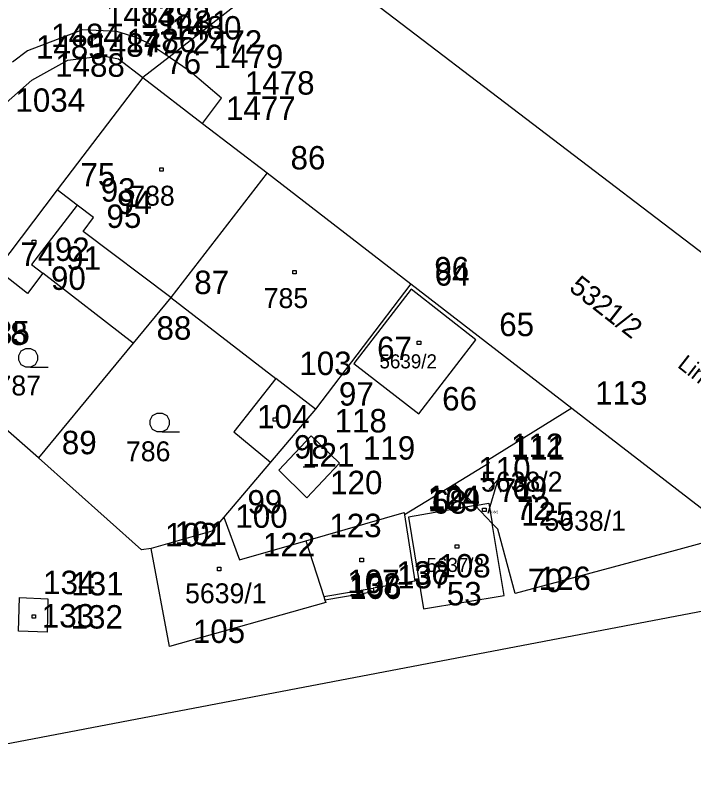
# Model space of a CAD drawing. Extents: x -822293 to -820259, y -1071573 to -1068794.
# Drawn here: x -821430.1 to -821372.2, y -1070110.6 to -1070045.9 of the extents above; entities that cross this region are included whole.
import ezdxf

# ---------------------------------------------------------------- set-up
doc = ezdxf.new("R2010")
doc.units = 0
for name, color, linetype in [('Vrstva 10', 7, 'Continuous'), ('Vrstva 11', 7, 'Continuous'), ('Vrstva 15', 7, 'Continuous'), ('Vrstva 2', 7, 'Continuous'), ('Vrstva 3', 7, 'Continuous'), ('Vrstva 5', 7, 'Continuous'), ('Vrstva 6', 7, 'Continuous'), ('Vrstva 7', 7, 'Continuous'), ('Vrstva 8', 7, 'Continuous'), ('Vrstva 9', 7, 'Continuous')]:
    doc.layers.add(name, color=color, linetype=linetype)

# ---------------------------------------------------------------- blocks, each defined once
blk = doc.blocks.new('Z304')
at = {"layer": 'Vrstva 2'}
for p, q in [((-60, 60), (-20, 80)), ((-20, 80), (20, 80)), ((20, 80), (60, 60)), ((-80, 20), (-60, 60)), ((-80, -20), (-80, 20)), ((60, 60), (80, 20)), ((80, 20), (80, -20)), ((-60, -60), (-80, -20)), ((-20, -80), (-60, -60)), ((60, -60), (20, -80)), ((80, -20), (60, -60)), ((20, -80), (-20, -80)), ((20, -80), (170, -80))]:
    blk.add_line(p, q, dxfattribs=at)
blk = doc.blocks.new('Z61')
at = {"layer": 'Vrstva 2'}
for p, q in [((0, 300), (-50, 200)), ((0, 0), (0, 300)), ((0, 300), (50, 200))]:
    blk.add_line(p, q, dxfattribs=at)
blk = doc.blocks.new('Z402')
at = {"layer": 'Vrstva 2'}
for p, q in [((-10, 10), (20, 10)), ((-10, -20), (-10, 10)), ((20, 10), (20, -20)), ((20, -20), (-10, -20))]:
    blk.add_line(p, q, dxfattribs=at)
blk = doc.blocks.new('Z403')
at = {"layer": 'Vrstva 2'}
blk.add_line((-50, 0), (50, 0), dxfattribs=at)

msp = doc.modelspace()

# ---------------------------------------------------------------- linework, layer by layer
at = {"layer": 'Vrstva 2'}
for p, q in [((-821407.66, -1070042.21), (-821416.96, -1070049.45)), ((-821401.77, -1070043.03), (-821361.25, -1070073.95)), ((-821416.96, -1070049.45), (-821419.2, -1070051.19)), ((-821419.2, -1070051.19), (-821426.52, -1070060.78)), ((-821419.2, -1070051.19), (-821414.1, -1070055.1)), ((-821414.1, -1070055.1), (-821408.59, -1070059.33)), ((-821408.59, -1070059.33), (-821416.81, -1070069.97)), ((-821408.59, -1070059.33), (-821396.32, -1070068.8)), ((-821426.52, -1070060.78), (-821431.65, -1070067.56)), ((-821429.04, -1070069.61), (-821431.65, -1070067.56)), ((-821427.74, -1070067.89), (-821429.04, -1070069.61)), ((-821420.03, -1070073.86), (-821427.74, -1070067.89)), ((-821396.32, -1070068.8), (-821404.46, -1070079.49)), ((-821396.29, -1070069.25), (-821401.2, -1070075.6)), ((-821396.32, -1070068.8), (-821382.59, -1070079.41)), ((-821390.78, -1070073.56), (-821396.29, -1070069.25)), ((-821416.81, -1070069.97), (-821420.03, -1070073.86)), ((-821416.81, -1070069.97), (-821407.84, -1070076.88)), ((-821395.65, -1070079.9), (-821390.78, -1070073.56)), ((-821420.03, -1070073.86), (-821428.11, -1070083.64)), ((-821428.11, -1070083.64), (-821437.38, -1070075.52)), ((-821401.2, -1070075.6), (-821395.65, -1070079.9)), ((-821407.84, -1070076.88), (-821411.44, -1070081.43)), ((-821404.46, -1070079.49), (-821408.29, -1070084.01)), ((-821382.59, -1070079.41), (-821389.77, -1070083.88)), ((-821382.59, -1070079.41), (-821368.64, -1070090.17)), ((-821411.44, -1070081.43), (-821408.29, -1070084.01)), ((-821419.3, -1070091.5), (-821428.11, -1070083.64)), ((-821408.29, -1070084.01), (-821412.27, -1070088.7)), ((-821389.64, -1070084.09), (-821392.56, -1070085.88)), ((-821389.77, -1070083.88), (-821389.64, -1070084.09)), ((-821392.56, -1070085.88), (-821396.86, -1070088.51)), ((-821390.82, -1070087.72), (-821392.56, -1070085.88)), ((-821390.82, -1070087.72), (-821396.53, -1070088.71)), ((-821390.82, -1070087.72), (-821389.66, -1070087.52)), ((-821389.37, -1070089.24), (-821390.82, -1070087.72)), ((-821389.66, -1070087.52), (-821389.37, -1070089.24)), ((-821412.27, -1070088.7), (-821413.3, -1070089.92)), ((-821396.86, -1070088.51), (-821395.97, -1070094.16)), ((-821396.53, -1070088.71), (-821395.25, -1070096.54)), ((-821388.35, -1070095.41), (-821389.37, -1070089.24)), ((-821388.9, -1070089.74), (-821389.37, -1070089.24)), ((-821413.3, -1070089.92), (-821418.49, -1070091.38)), ((-821387.42, -1070095.23), (-821388.9, -1070089.74)), ((-821368.64, -1070090.17), (-821373.76, -1070091.55)), ((-821444.24, -1070110.62), (-821344.25, -1070091.52)), ((-821418.49, -1070091.38), (-821419.3, -1070091.5)), ((-821416.93, -1070099.75), (-821418.49, -1070091.38)), ((-821373.76, -1070091.55), (-821387.42, -1070095.23)), ((-821395.97, -1070094.16), (-821399.55, -1070094.77)), ((-821399.49, -1070095.09), (-821403.65, -1070095.8)), ((-821399.55, -1070094.77), (-821399.49, -1070095.09)), ((-821403.65, -1070095.8), (-821403.58, -1070095.99)), ((-821395.25, -1070096.54), (-821388.35, -1070095.41)), ((-821403.58, -1070095.99), (-821416.93, -1070099.75))]:
    msp.add_line(p, q, dxfattribs=at)
at = {"layer": 'Vrstva 3'}
for p, q in [((-821424.34, -1070047.1), (-821429.03, -1070048.89)), ((-821421.41, -1070047.25), (-821424.34, -1070047.1)), ((-821419.77, -1070047.77), (-821421.41, -1070047.25)), ((-821418.73, -1070048.24), (-821419.77, -1070047.77)), ((-821416.96, -1070049.45), (-821418.73, -1070048.24)), ((-821429.03, -1070048.89), (-821430.32, -1070049.87)), ((-821428.68, -1070051.42), (-821425.59, -1070049.71)), ((-821425.59, -1070049.71), (-821422.59, -1070049.32)), ((-821422.59, -1070049.32), (-821421.28, -1070049.6)), ((-821421.28, -1070049.6), (-821419.2, -1070051.19)), ((-821415.16, -1070050.68), (-821416.96, -1070049.45)), ((-821412.49, -1070052.94), (-821415.16, -1070050.68)), ((-821432.07, -1070054.41), (-821428.68, -1070051.42)), ((-821414.1, -1070055.1), (-821412.49, -1070052.94)), ((-821424.79, -1070062.08), (-821426.52, -1070060.78)), ((-821424.79, -1070062.08), (-821428.71, -1070067.14)), ((-821423.4, -1070063.13), (-821424.79, -1070062.08)), ((-821424.3, -1070064.32), (-821423.4, -1070063.13)), ((-821416.81, -1070069.97), (-821424.3, -1070064.32)), ((-821428.71, -1070067.14), (-821427.74, -1070067.89)), ((-821404.46, -1070079.49), (-821407.84, -1070076.88)), ((-821407.6, -1070084.69), (-821404.83, -1070081.78)), ((-821404.83, -1070081.78), (-821402.41, -1070084.1)), ((-821402.41, -1070084.1), (-821405.21, -1070087.05)), ((-821405.21, -1070087.05), (-821407.6, -1070084.69)), ((-821412.27, -1070088.7), (-821410.95, -1070092.35)), ((-821405.28, -1070090.72), (-821396.89, -1070088.31)), ((-821396.89, -1070088.31), (-821396.86, -1070088.51)), ((-821410.95, -1070092.35), (-821405.28, -1070090.72)), ((-821405.28, -1070090.72), (-821403.74, -1070095.49)), ((-821403.74, -1070095.49), (-821399.55, -1070094.77)), ((-821429.82, -1070098.43), (-821429.71, -1070095.58)), ((-821429.71, -1070095.58), (-821427.3, -1070095.69)), ((-821427.3, -1070095.69), (-821427.36, -1070098.52)), ((-821403.74, -1070095.49), (-821403.65, -1070095.8)), ((-821427.36, -1070098.52), (-821429.82, -1070098.43))]:
    msp.add_line(p, q, dxfattribs=at)
at = {"layer": 'Vrstva 8'}
for p, q in [((-821424.34, -1070047.1), (-821424.34, -1070047.1)), ((-821421.41, -1070047.25), (-821421.41, -1070047.25)), ((-821419.77, -1070047.77), (-821419.77, -1070047.77)), ((-821418.73, -1070048.24), (-821418.73, -1070048.24)), ((-821429.03, -1070048.89), (-821429.03, -1070048.89)), ((-821425.59, -1070049.71), (-821425.59, -1070049.71)), ((-821422.59, -1070049.32), (-821422.59, -1070049.32)), ((-821421.28, -1070049.6), (-821421.28, -1070049.6)), ((-821416.96, -1070049.45), (-821416.96, -1070049.45)), ((-821419.2, -1070051.19), (-821419.2, -1070051.19)), ((-821415.16, -1070050.68), (-821415.16, -1070050.68)), ((-821428.68, -1070051.42), (-821428.68, -1070051.42)), ((-821412.49, -1070052.94), (-821412.49, -1070052.94)), ((-821414.1, -1070055.1), (-821414.1, -1070055.1)), ((-821408.59, -1070059.33), (-821408.59, -1070059.33)), ((-821426.52, -1070060.78), (-821426.52, -1070060.78)), ((-821424.79, -1070062.08), (-821424.79, -1070062.08)), ((-821423.4, -1070063.13), (-821423.4, -1070063.13)), ((-821424.3, -1070064.32), (-821424.3, -1070064.32)), ((-821428.71, -1070067.14), (-821428.71, -1070067.14)), ((-821427.74, -1070067.89), (-821427.74, -1070067.89)), ((-821396.32, -1070068.8), (-821396.32, -1070068.8)), ((-821396.29, -1070069.25), (-821396.29, -1070069.25)), ((-821429.04, -1070069.61), (-821429.04, -1070069.61)), ((-821416.81, -1070069.97), (-821416.81, -1070069.97)), ((-821390.78, -1070073.56), (-821390.78, -1070073.56)), ((-821420.03, -1070073.86), (-821420.03, -1070073.86)), ((-821401.2, -1070075.6), (-821401.2, -1070075.6)), ((-821407.84, -1070076.88), (-821407.84, -1070076.88)), ((-821404.46, -1070079.49), (-821404.46, -1070079.49)), ((-821382.59, -1070079.41), (-821382.59, -1070079.41)), ((-821395.65, -1070079.9), (-821395.65, -1070079.9)), ((-821411.44, -1070081.43), (-821411.44, -1070081.43)), ((-821404.83, -1070081.78), (-821404.83, -1070081.78)), ((-821428.11, -1070083.64), (-821428.11, -1070083.64)), ((-821408.29, -1070084.01), (-821408.29, -1070084.01)), ((-821402.41, -1070084.1), (-821402.41, -1070084.1)), ((-821389.77, -1070083.88), (-821389.77, -1070083.88)), ((-821389.64, -1070084.09), (-821389.64, -1070084.09)), ((-821407.6, -1070084.69), (-821407.6, -1070084.69)), ((-821392.56, -1070085.88), (-821392.56, -1070085.88)), ((-821405.21, -1070087.05), (-821405.21, -1070087.05)), ((-821390.82, -1070087.72), (-821390.82, -1070087.72)), ((-821389.66, -1070087.52), (-821389.66, -1070087.52)), ((-821412.27, -1070088.7), (-821412.27, -1070088.7)), ((-821396.89, -1070088.31), (-821396.89, -1070088.31)), ((-821396.86, -1070088.51), (-821396.86, -1070088.51)), ((-821396.53, -1070088.71), (-821396.53, -1070088.71)), ((-821389.37, -1070089.24), (-821389.37, -1070089.24)), ((-821413.3, -1070089.92), (-821413.3, -1070089.92)), ((-821388.9, -1070089.74), (-821388.9, -1070089.74)), ((-821405.28, -1070090.72), (-821405.28, -1070090.72)), ((-821419.3, -1070091.5), (-821419.3, -1070091.5)), ((-821418.49, -1070091.38), (-821418.49, -1070091.38)), ((-821373.76, -1070091.55), (-821373.76, -1070091.55)), ((-821410.95, -1070092.35), (-821410.95, -1070092.35)), ((-821395.97, -1070094.16), (-821395.97, -1070094.16)), ((-821399.55, -1070094.77), (-821399.55, -1070094.77)), ((-821399.49, -1070095.09), (-821399.49, -1070095.09)), ((-821387.42, -1070095.23), (-821387.42, -1070095.23)), ((-821429.71, -1070095.58), (-821429.71, -1070095.58)), ((-821427.3, -1070095.69), (-821427.3, -1070095.69)), ((-821403.74, -1070095.49), (-821403.74, -1070095.49)), ((-821403.65, -1070095.8), (-821403.65, -1070095.8)), ((-821388.35, -1070095.41), (-821388.35, -1070095.41)), ((-821403.58, -1070095.99), (-821403.58, -1070095.99)), ((-821395.25, -1070096.54), (-821395.25, -1070096.54)), ((-821429.82, -1070098.43), (-821429.82, -1070098.43)), ((-821427.36, -1070098.52), (-821427.36, -1070098.52)), ((-821416.93, -1070099.75), (-821416.93, -1070099.75))]:
    msp.add_line(p, q, dxfattribs=at)

# ---------------------------------------------------------------- block references
at = {"layer": 'Vrstva 10', "xscale": 0.01, "yscale": 0.01}
for p in [(-821428.99, -1070075.11), (-821417.76, -1070080.63)]:
    msp.add_blockref('Z304', p, dxfattribs=at)
at = {"layer": 'Vrstva 11', "xscale": 0.01, "yscale": 0.01}
for name, p in [('Z402', (-821417.65, -1070058.98)), ('Z402', (-821428.53, -1070065.17)), ('Z402', (-821406.3, -1070067.75)), ('Z402', (-821395.67, -1070073.78)), ('Z402', (-821407.96, -1070080.33)), ('Z403', (-821405.02, -1070084.41)), ('Z402', (-821390.1, -1070088.03)), ('Z402', (-821392.43, -1070091.17)), ('Z402', (-821400.57, -1070092.32)), ('Z402', (-821412.73, -1070093.08)), ('Z402', (-821428.55, -1070097.14))]:
    msp.add_blockref(name, p, dxfattribs=at)
at = {"layer": 'Vrstva 7', "xscale": 0.01, "yscale": 0.010000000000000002, "rotation": -15.99999999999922}
msp.add_blockref('Z61', (-821389.71, -1070088.37), dxfattribs=at)

# ---------------------------------------------------------------- texts
at = {"layer": 'Vrstva 15'}
msp.add_text('Lindauerova', height=1.399, rotation=322, dxfattribs=at).set_placement((-821373.641, -1070075.857))
at = {"layer": 'Vrstva 5'}
msp.add_text('5321/2', height=1.699, rotation=322, dxfattribs=at).set_placement((-821382.908, -1070069.29))
for s, p in [('787', (-821431.686, -1070078.32)), ('786', (-821420.636, -1070083.94)), ('5638/1', (-821384.92, -1070089.87))]:
    msp.add_text(s, height=1.7, dxfattribs=at).set_placement(p)
at = {"layer": 'Vrstva 6'}
for s, height, p in [('788', 1.7, (-821420.266, -1070062.12)), ('785', 1.7, (-821408.878, -1070070.86)), ('5639/2', 1.2, (-821399, -1070076.01)), ('5638/2', 0.2, (-821389.71, -1070088.37)), ('5637/2', 1.2, (-821394.99, -1070093.39)), ('5639/1', 1.7, (-821415.59, -1070096.06))]:
    msp.add_text(s, height=height, dxfattribs=at).set_placement(p)
at = {"layer": 'Vrstva 7'}
msp.add_text('5638/2', height=1.7, dxfattribs=at).set_placement((-821390.33, -1070086.53))
at = {"layer": 'Vrstva 9'}
for s, p in [('1483', (-821422.34, -1070046.8)), ('1482', (-821419.41, -1070046.95)), ('1481', (-821417.77, -1070047.47)), ('1480', (-821416.73, -1070047.94)), ('1484', (-821427.03, -1070048.59)), ('1486', (-821420.59, -1070049.02)), ('77', (-821419.28, -1070049.3)), ('2472', (-821414.96, -1070049.15)), ('1485', (-821428.32, -1070049.57)), ('1487', (-821423.59, -1070049.41)), ('1479', (-821413.16, -1070050.38)), ('1488', (-821426.68, -1070051.12)), ('76', (-821417.2, -1070050.89)), ('1478', (-821410.49, -1070052.64)), ('1034', (-821430.07, -1070054.11)), ('1477', (-821412.1, -1070054.8)), ('86', (-821406.59, -1070059.03)), ('75', (-821424.52, -1070060.48)), ('93', (-821422.79, -1070061.78)), ('94', (-821421.4, -1070062.83)), ('95', (-821422.3, -1070064.02)), ('74', (-821429.65, -1070067.26)), ('92', (-821426.71, -1070066.84)), ('91', (-821425.74, -1070067.59)), ('96', (-821394.32, -1070068.5)), ('90', (-821427.04, -1070069.31)), ('64', (-821394.29, -1070068.95)), ('87', (-821414.81, -1070069.67)), ('65', (-821388.78, -1070073.26)), ('88', (-821418.03, -1070073.56)), ('1778', (-821434.98, -1070074.02)), ('2435', (-821434.79, -1070073.96)), ('67', (-821399.2, -1070075.3)), ('103', (-821405.84, -1070076.58)), ('113', (-821380.59, -1070079.11)), ('97', (-821402.46, -1070079.19)), ('66', (-821393.65, -1070079.6)), ('104', (-821409.44, -1070081.13)), ('118', (-821402.83, -1070081.48)), ('89', (-821426.11, -1070083.34)), ('112', (-821387.77, -1070083.58)), ('98', (-821406.29, -1070083.71)), ('119', (-821400.41, -1070083.8)), ('111', (-821387.64, -1070083.79)), ('121', (-821405.6, -1070084.39)), ('110', (-821390.56, -1070085.58)), ('120', (-821403.21, -1070086.75)), ('71', (-821388.82, -1070087.42)), ('69', (-821387.66, -1070087.22)), ('124', (-821394.89, -1070088.01)), ('99', (-821410.27, -1070088.4)), ('109', (-821394.86, -1070088.21)), ('68', (-821394.53, -1070088.41)), ('72', (-821387.37, -1070088.94)), ('125', (-821386.9, -1070089.44)), ('100', (-821411.3, -1070089.62)), ('123', (-821403.28, -1070090.42)), ('102', (-821417.3, -1070091.2)), ('101', (-821416.49, -1070091.08)), ('122', (-821408.95, -1070092.05)), ('108', (-821393.97, -1070093.86)), ('136', (-821397.55, -1070094.47)), ('134', (-821427.71, -1070095.28)), ('107', (-821401.74, -1070095.19)), ('137', (-821397.49, -1070094.79)), ('70', (-821386.35, -1070095.11)), ('126', (-821385.42, -1070094.93)), ('131', (-821425.3, -1070095.39)), ('138', (-821401.65, -1070095.5)), ('106', (-821401.58, -1070095.69)), ('53', (-821393.25, -1070096.24)), ('133', (-821427.82, -1070098.13)), ('132', (-821425.36, -1070098.22)), ('105', (-821414.93, -1070099.45))]:
    msp.add_text(s, height=2, dxfattribs=at).set_placement(p)

doc.saveas('drawing.dxf')
